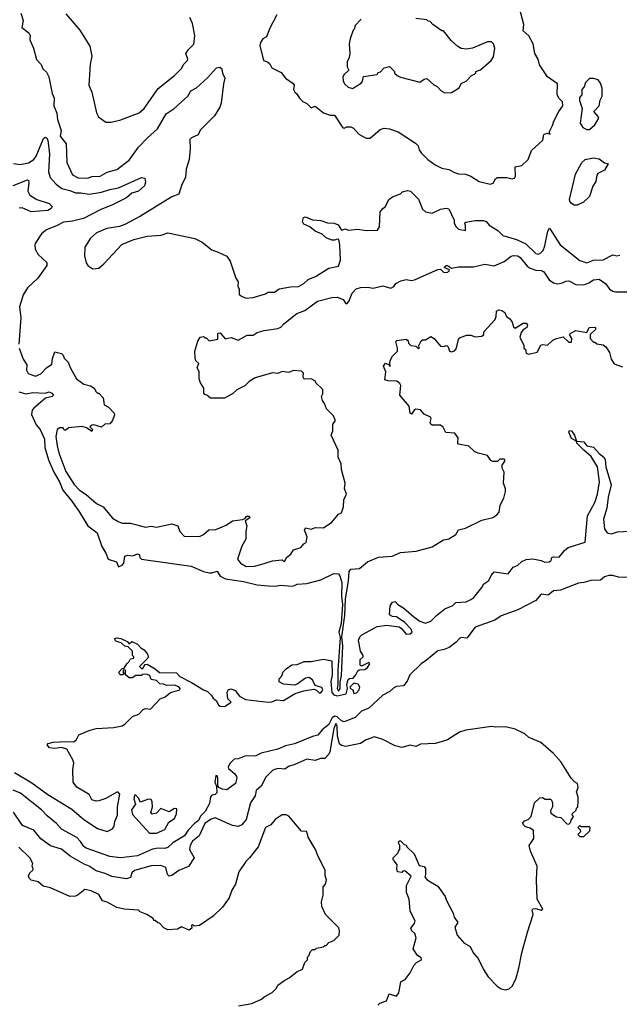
# Model space of a CAD drawing. Extents: x 2210602 to 2357277, y 510288 to 673808.
# Tile 349 of 464: x 2282131 to 2286482, y 616272 to 623421. Entities that reach past the tile are written whole.
import ezdxf

# ---------------------------------------------------------------- set-up
doc = ezdxf.new("R2010")
doc.units = 0

msp = doc.modelspace()

# ---------------------------------------------------------------- linework, layer by layer
at = {"layer": '0CON05XD'}
for points in [[(2283997.5, 623455), (2283945, 623360), (2283922.5, 623295), (2283895, 623282.5), (2283878, 623255), (2283872.7, 623232.7), (2283900, 623125), (2283930, 623115), (2283945, 623100), (2283960, 623070), (2284028.3, 623038.3), (2284060, 622995), (2284115, 622957.5), (2284122.5, 622945), (2284116.7, 622915), (2284127.5, 622895), (2284143, 622883), (2284161.7, 622851.7), (2284185, 622827.5), (2284215, 622812.5), (2284245, 622780), (2284275, 622792.5), (2284335, 622743.3), (2284385, 622726.7), (2284415, 622726.7), (2284475, 622636.7), (2284485, 622633.3), (2284505, 622643.3), (2284535, 622642.5), (2284553, 622633), (2284590.7, 622590.7), (2284645, 622560), (2284675, 622560), (2284747, 622623), (2284775, 622633.8), (2284815, 622627.5), (2284876.8, 622606.8), (2285003.3, 622525), (2285023.3, 622505), (2285030, 622475), (2285045, 622453.3), (2285093.3, 622405), (2285145, 622366.2), (2285195, 622342.5), (2285245, 622332), (2285285, 622310), (2285315, 622302), (2285365, 622300), (2285405, 622284), (2285465, 622246), (2285545, 622226.7), (2285565.9, 622234.1), (2285583.9, 622266.1), (2285596, 622274), (2285665, 622274.4), (2285705, 622264.6), (2285720.5, 622269.5), (2285729.6, 622285), (2285726.7, 622353.3), (2285775, 622362), (2285820, 622405), (2285845, 622470), (2285927.5, 622545), (2285935, 622587.5), (2285955, 622596.7), (2285980, 622590), (2285972.5, 622605), (2285997.3, 622652.7), (2286006.2, 622685), (2286043.3, 622755), (2286072.5, 622795), (2286070, 622825), (2286045, 622847.5), (2286030, 622875), (2286032.5, 622955), (2285961.2, 623005), (2285903.9, 623093.9), (2285893.9, 623133.9), (2285868.8, 623175), (2285855.6, 623245.6), (2285825, 623302.5), (2285785, 623340), (2285788.8, 623385), (2285756.7, 623505)], [(2282139.2, 623469.2), (2282156.5, 623415), (2282147.5, 623365), (2282197.5, 623325), (2282206.7, 623305), (2282203.6, 623273.6), (2282231.2, 623215), (2282252.3, 623132.3), (2282287.5, 623095), (2282300, 623065), (2282325, 623040), (2282342.5, 623005), (2282367.5, 622885), (2282381.7, 622851.7), (2282378.8, 622795), (2282401.2, 622741.2), (2282404.4, 622695), (2282432, 622615), (2282423.9, 622576.1), (2282468.3, 622518.3), (2282474.1, 622384.1), (2282514.5, 622294.5), (2282555, 622272.5), (2282625, 622270.8), (2282655, 622282), (2282715, 622284.3), (2282765, 622314.2), (2282835, 622332), (2282925, 622401.2), (2282992.5, 622495), (2283058, 622562), (2283132.2, 622627.8), (2283195, 622736), (2283253, 622777), (2283330, 622845), (2283350, 622865), (2283373.3, 622905), (2283415, 622926.7), (2283492.7, 622997.3), (2283559.3, 623070.7), (2283583, 623077), (2283596.7, 623065), (2283603, 623033), (2283620, 622995), (2283608.8, 622955), (2283594.2, 622815), (2283584.3, 622785.7), (2283545, 622722), (2283441.2, 622618.8), (2283426, 622585), (2283377.6, 622562.4), (2283365, 622550), (2283368, 622485), (2283360, 622405), (2283340, 622335), (2283333.3, 622275), (2283306.9, 622225), (2283286.7, 622155), (2283235, 622133.8), (2283007, 621993), (2282895, 621933.8), (2282855, 621920), (2282762.5, 621905), (2282687.7, 621872.3), (2282645.9, 621834.1), (2282605, 621770), (2282601.2, 621705), (2282613.8, 621655), (2282626.7, 621635), (2282660.7, 621610.7), (2282705, 621617.5), (2282741.7, 621648.3), (2282872.7, 621787.3), (2282960, 621825), (2283055, 621848.8), (2283157, 621857), (2283205, 621873.3), (2283401.7, 621831.7), (2283455.8, 621805.8), (2283525, 621749.2), (2283571.9, 621731.9), (2283633.6, 621703.6), (2283658.3, 621668.3), (2283700, 621545), (2283717, 621517), (2283713.3, 621485), (2283722.5, 621465), (2283722.5, 621425), (2283745, 621410), (2283775, 621400), (2283826.4, 621403.6), (2283915, 621430), (2283935, 621442.5), (2283978.8, 621441.2), (2284013.6, 621466.4), (2284095, 621481.2), (2284155, 621482.9), (2284193.8, 621505), (2284225.4, 621534.6), (2284276.7, 621555), (2284374.1, 621615.9), (2284445, 621631.4), (2284458.8, 621675), (2284453.8, 621785), (2284446, 621825), (2284435, 621828), (2284415, 621818.8), (2284395, 621818.8), (2284355, 621838), (2284325, 621862.5), (2284274.5, 621884.5), (2284237.1, 621917.1), (2284192.5, 621935), (2284183.3, 621955), (2284190, 621985), (2284205, 621990), (2284255, 621966.7), (2284315, 621962.9), (2284365, 621945.8), (2284412.9, 621942.9)], [(2282465, 623463.3), (2282566.7, 623345), (2282639.5, 623229.5), (2282654.3, 623155), (2282643.4, 623096.6), (2282632.9, 622945), (2282653.8, 622895), (2282687.5, 622745), (2282702.5, 622715), (2282755, 622677.5), (2282795, 622677.5), (2282865, 622693.8), (2282997.5, 622745), (2283034.1, 622775.9), (2283135, 622920), (2283253.3, 623015), (2283305, 623066.7), (2283322.7, 623097.3), (2283349.2, 623125), (2283350.8, 623135), (2283336.7, 623175), (2283355, 623203.3), (2283395, 623242.5), (2283400.8, 623305), (2283384.1, 623394.1), (2283366.1, 623436.1)], [(2284610, 623425), (2284563, 623377), (2284560, 623355), (2284550, 623345), (2284528.3, 623281.7), (2284522.5, 623245), (2284527.5, 623175), (2284522.5, 623145), (2284507.5, 623115), (2284508.3, 623078.3), (2284520, 623055), (2284485, 623022.5), (2284476.7, 623005), (2284477, 622977), (2284487.5, 622955), (2284515, 622930), (2284545, 622920), (2284609.5, 622960.5), (2284618.8, 622975), (2284625, 623007.5), (2284725, 623022.5), (2284731.7, 623038.3), (2284748.3, 623041.7), (2284775, 623070), (2284815, 623080), (2284850, 623045), (2284851.7, 623031.7), (2284870, 623015), (2284895, 623003.8), (2285035, 622966.2), (2285065, 622990), (2285085, 622992.5), (2285135, 622947.5), (2285160, 622935), (2285190, 622905), (2285215, 622890)], [(2285215, 622890), (2285265, 622892.5), (2285320, 622925), (2285333.6, 622956.4), (2285370, 622975), (2285410, 623015), (2285430, 623025), (2285440, 623035), (2285440, 623045), (2285475, 623057.5), (2285552.5, 623125), (2285569.3, 623150.7), (2285577.5, 623215), (2285570, 623245), (2285555, 623260), (2285525, 623260), (2285417, 623213), (2285375, 623207.5), (2285335, 623212.5), (2285310, 623225), (2285260.7, 623270.7), (2285205, 623340), (2285195, 623340), (2285130, 623385), (2285108.3, 623408.3), (2285095, 623410), (2285085, 623420), (2285005, 623430)], [(2286265, 622622.5), (2286305, 622657.5), (2286332.5, 622705), (2286328.3, 622718.3), (2286297.5, 622755), (2286336.7, 622795), (2286343, 622837), (2286357.5, 622865), (2286357, 622923), (2286345, 622960), (2286327.5, 622985), (2286295, 622993.8), (2286266.7, 622993.3), (2286237.5, 622965), (2286227, 622933), (2286210, 622915), (2286210, 622875), (2286192.5, 622855), (2286192.5, 622835), (2286212.5, 622775), (2286198.3, 622668.3), (2286217, 622637), (2286245, 622622.5), (2286265, 622622.5)], [(2282087.3, 622377.3), (2282135, 622370), (2282195, 622380.9), (2282233.5, 622406.5), (2282250, 622430), (2282305, 622557.5), (2282315, 622566.7), (2282325, 622563.3), (2282336, 622545), (2282348.5, 622445), (2282340, 622315), (2282351.5, 622275), (2282396.1, 622226.1), (2282438, 622195), (2282495, 622181.5), (2282535, 622164.3), (2282575, 622164.5), (2282635, 622152.9), (2282725, 622169.1), (2282785, 622188.9), (2282849.3, 622200.7), (2283015, 622275.8), (2283039.3, 622269.3), (2283045, 622240), (2283036.2, 622215), (2282994.4, 622175.6), (2282945, 622161.4), (2282905, 622127.8), (2282805, 622075.7), (2282715, 622040.6), (2282595, 621977.1), (2282515, 621958.5), (2282448.3, 621951.7), (2282404.3, 621925.7), (2282325, 621896), (2282288.8, 621865), (2282244, 621795), (2282240, 621785), (2282244.2, 621755), (2282265, 621716.7), (2282328.3, 621658.3), (2282328.8, 621635), (2282263.3, 621545), (2282188.8, 621475), (2282156.8, 621423.2), (2282130.9, 621335), (2282138.6, 621255), (2282124.8, 621065)], [(2286175, 622073.8), (2286155, 622074.6), (2286135, 622087.3), (2286122.1, 622102.1), (2286119.6, 622115), (2286165, 622299.2), (2286208.8, 622385), (2286235, 622405.3), (2286295, 622416.5), (2286335, 622411.3), (2286375, 622382), (2286400, 622375), (2286375, 622328.6), (2286327, 622303), (2286319.3, 622290.7), (2286311.1, 622245), (2286289.2, 622210.8), (2286265, 622137.8), (2286221.4, 622095), (2286175, 622073.8)], [(2282085, 622215.7), (2282187.3, 622257.3), (2282195, 622252.5), (2282198.1, 622235), (2282190.8, 622175), (2282205.8, 622145.8), (2282255, 622114.4), (2282345, 622086.9), (2282366, 622065), (2282359.7, 622050.3), (2282334.5, 622035.5), (2282215, 622025.6), (2282150, 622055), (2282126.8, 622053.2)], [(2284412.9, 621942.9), (2284441.2, 621931.2), (2284465, 621892.5), (2284495, 621902.5), (2284515, 621893.3), (2284585, 621900), (2284645, 621891.2), (2284727, 621893), (2284743, 621917), (2284746.7, 622025), (2284765, 622050), (2284786.1, 622063.9), (2284810, 622115), (2284836.4, 622133.6), (2284895, 622157.5), (2284909.3, 622170.7), (2284945, 622180), (2284966.1, 622176.1), (2285025, 622117.5), (2285054, 622045), (2285075, 622026), (2285125, 622016.2), (2285185, 622046), (2285225, 622053.3), (2285245, 622046.7), (2285282.5, 621965), (2285282.5, 621945), (2285295, 621920), (2285315, 621900), (2285365, 621890), (2285367, 621923), (2285360, 621945), (2285368.3, 621951.7), (2285435, 621962.5), (2285495, 621962.5), (2285516.1, 621956.1), (2285538.3, 621928.3), (2285600.3, 621890.3), (2285636.7, 621855), (2285735, 621825.6), (2285803.1, 621793.1), (2285875, 621722.5), (2285895, 621719.2), (2285912.4, 621727.6), (2285928.6, 621745), (2285940.7, 621779.3), (2285962, 621885), (2285975, 621907.5), (2286053.3, 621785), (2286195, 621671.2), (2286245, 621656.2), (2286295.7, 621674.3), (2286365, 621678), (2286435, 621712.5), (2286465, 621706.7), (2286485, 621710)], [(2283880, 619465), (2283965, 619492.5), (2284035, 619500), (2284045, 619490), (2284055, 619490), (2284067.5, 619515), (2284099.3, 619540.7), (2284118.3, 619571.7), (2284170.7, 619589.3), (2284193.6, 619616.4), (2284210, 619625), (2284217.5, 619665), (2284197.5, 619715), (2284205, 619732.5), (2284245, 619722.5), (2284277, 619733), (2284335, 619732.5), (2284396.4, 619773.6), (2284445, 619830), (2284465, 619840), (2284481.2, 619885), (2284483.3, 619935), (2284503.3, 619975), (2284487, 620017), (2284493.3, 620055), (2284466.7, 620155), (2284462.5, 620195), (2284442.5, 620245), (2284442.5, 620295), (2284390, 620405), (2284402.5, 620435), (2284402.5, 620485), (2284420, 620505), (2284420, 620515), (2284407.5, 620545), (2284357.5, 620595), (2284343.3, 620633.3), (2284327.5, 620655), (2284320, 620685), (2284330, 620705), (2284330, 620735), (2284280, 620785), (2284276.7, 620796.7), (2284245, 620812.5), (2284195, 620810), (2284187.5, 620825), (2284190, 620855), (2284175, 620870), (2284115, 620872.5), (2284085, 620858), (2284035, 620866.2), (2284005, 620851.2), (2283965, 620856.2), (2283840.5, 620819.5), (2283796.4, 620793.6), (2283765, 620763.3), (2283707.7, 620732.3), (2283675, 620703.3), (2283617.3, 620672.7), (2283515, 620672.5), (2283490, 620695), (2283475, 620700), (2283468.3, 620708.3), (2283467.5, 620745), (2283443.3, 620785), (2283434.1, 620814.1), (2283433.3, 620863.3), (2283420, 620895), (2283430, 620925), (2283410, 620945), (2283403.3, 620965), (2283402.5, 621015), (2283423.6, 621086.4), (2283440, 621115), (2283465, 621120), (2283475, 621110), (2283485, 621110), (2283505, 621090), (2283570, 621100), (2283570, 621145), (2283585, 621147.5), (2283623, 621103), (2283665, 621112.5), (2283716.4, 621093.6), (2283780.7, 621129.3), (2283825, 621131.2), (2283855, 621148.8), (2283905, 621163.3), (2284005, 621177.5), (2284025, 621187.5), (2284047, 621213), (2284142.7, 621287.3), (2284201.2, 621308.8), (2284293.1, 621376.9), (2284395, 621402.5), (2284435, 621406.7), (2284478.3, 621388.3), (2284495, 621362.5), (2284505, 621357.5), (2284518.8, 621375), (2284544, 621436), (2284572.2, 621467.8), (2284605, 621477.1), (2284655, 621479.2), (2284695, 621472), (2284765, 621488), (2284825, 621472), (2284845, 621483.3), (2284860, 621505), (2284896.7, 621525), (2284935, 621534), (2284975, 621526), (2284995, 621530.8), (2285165, 621606.7), (2285185, 621610), (2285205, 621587.5), (2285230, 621585), (2285247.5, 621595), (2285250, 621605), (2285211.7, 621621.7), (2285225, 621636.7), (2285235.8, 621635.8), (2285265, 621616.7), (2285315, 621625.6), (2285423.7, 621626.3), (2285505, 621644.5), (2285575, 621634.4), (2285645.5, 621664.5), (2285696.4, 621703.6), (2285715, 621708), (2285745, 621706), (2285763.3, 621695), (2285812.3, 621632.3), (2285835, 621615.6), (2285875, 621601.1), (2285915, 621598.9), (2285935, 621589.2), (2285973, 621533), (2286005, 621511.2), (2286035, 621502), (2286070.8, 621509.2), (2286095, 621522), (2286115, 621524), (2286167.4, 621497.4), (2286224.6, 621495.4), (2286260.5, 621509.5), (2286295, 621532.9), (2286335.6, 621535.6), (2286385, 621503.8), (2286410, 621465), (2286435, 621450.8), (2286455, 621444.2), (2286565, 621445.8)], [(2282125, 620720), (2282175, 620703.5), (2282225.6, 620714.4), (2282315, 620708.6), (2282345, 620717.8), (2282365, 620708.6), (2282376, 620695), (2282367.5, 620685), (2282317.9, 620672.1), (2282235, 620600.6), (2282220.6, 620585), (2282216.9, 620555), (2282250.1, 620480.1), (2282279.5, 620445), (2282310, 620375), (2282314.4, 620315), (2282340.6, 620225), (2282378.6, 620135), (2282421.2, 620065), (2282445, 620005.7), (2282510, 619925), (2282564.5, 619844.5), (2282626.2, 619745), (2282692.5, 619695), (2282728, 619595), (2282757, 619547), (2282773.9, 619503.9), (2282832.5, 619485), (2282848.3, 619448.3), (2282875, 619460), (2282886.7, 619475), (2282893.9, 619526.1), (2282915, 619533.3), (2282953, 619527), (2282985, 619543.3), (2283000, 619535), (2283003.3, 619515), (2283015, 619503.8), (2283375, 619452), (2283465, 619414), (2283505, 619403.8), (2283525.9, 619404.1), (2283565, 619416.7), (2283585, 619381.2), (2283625, 619360.8), (2283755, 619341.9), (2283855, 619318.6), (2283935, 619310), (2283985, 619308.8), (2284025, 619316), (2284105, 619308.8), (2284126.1, 619313.9), (2284145, 619323.3), (2284215, 619328), (2284315, 619353.8), (2284410.7, 619399.3), (2284445, 619396.7), (2284455, 619382.5), (2284468.9, 619335), (2284466.7, 619235), (2284472.9, 619175), (2284463, 619037), (2284447.8, 618975), (2284456.7, 618935), (2284438.5, 618695), (2284440.6, 618595), (2284434.8, 618565), (2284444.7, 618544.7), (2284455.3, 618565), (2284457, 618613), (2284466.7, 618656.7), (2284476.2, 618875), (2284468.8, 618941.2), (2284489.5, 619095), (2284495.5, 619215.5), (2284516.7, 619345), (2284521.9, 619415), (2284535, 619432), (2284597.5, 619435), (2284655, 619483.8), (2284735, 619518.8), (2284834, 619526), (2284895, 619551.2), (2285008.3, 619561.7), (2285125, 619593.8), (2285205, 619643.3), (2285245, 619652.5), (2285295, 619682.5), (2285315, 619716.7), (2285365, 619730), (2285485, 619786.2), (2285563.9, 619806.1), (2285592.5, 619825), (2285610, 619845), (2285616.7, 619895), (2285643.9, 619946.1), (2285656.7, 619995), (2285656.7, 620015), (2285641.2, 620055), (2285647.5, 620135), (2285632.5, 620165), (2285633, 620187), (2285650, 620215), (2285650, 620225), (2285645, 620230), (2285615, 620230), (2285597, 620213), (2285565, 620212.5), (2285550.7, 620220.7), (2285526.1, 620256.1), (2285457.5, 620272.5), (2285430, 620285), (2285390, 620325), (2285315, 620340), (2285310, 620345), (2285312.5, 620385), (2285288.3, 620418.3), (2285223, 620423), (2285203, 620463), (2285185, 620476.7), (2285125, 620477.5), (2285113.3, 620483.3), (2285110, 620495), (2285116.7, 620525), (2285112.5, 620535), (2285067, 620557), (2285038.3, 620588.3), (2285005, 620593.3), (2284993.3, 620586.7), (2284975, 620557.5), (2284965, 620563.3), (2284957.5, 620615), (2284890, 620695), (2284896.7, 620765), (2284889.3, 620779.3), (2284866.4, 620796.4), (2284805, 620797.5), (2284780, 620805), (2284787, 620863), (2284771.2, 620905), (2284785, 620926.7), (2284807.5, 620917.5), (2284818.3, 620901.7), (2284816.7, 620935), (2284823.3, 620955), (2284835, 620977.5), (2284872.5, 621015), (2284873.3, 621035), (2284860, 621085), (2284868.3, 621091.7), (2284935, 621100), (2284949.3, 621089.3), (2284953, 621073), (2284970, 621055), (2285005, 621050), (2285025, 621030), (2285030, 621035), (2285027.5, 621055), (2285045, 621090), (2285055, 621097.5), (2285075, 621097.5), (2285115, 621120), (2285138.8, 621105), (2285185, 621050), (2285203, 621047), (2285230, 621055), (2285240, 621045), (2285250, 621015), (2285265, 621010), (2285285, 621017.5), (2285298.3, 621031.7), (2285317.5, 621105), (2285326.4, 621113.6), (2285375, 621130), (2285405, 621130), (2285435, 621117.5), (2285485, 621122.5), (2285500, 621135), (2285500, 621155), (2285580, 621245), (2285587.5, 621265), (2285590, 621305), (2285607, 621313), (2285629.5, 621309.5), (2285650, 621295), (2285662.5, 621265), (2285688, 621248), (2285703.9, 621223.9), (2285715, 621190), (2285725, 621180), (2285785, 621216.2), (2285805, 621216.7), (2285816.1, 621206.1), (2285810, 621185), (2285782.5, 621167.5), (2285769.3, 621150.7), (2285760, 621115), (2285790, 621055), (2285790, 621035), (2285800, 621025), (2285805, 621000), (2285825, 620992.5), (2285885, 621007.5), (2285911.7, 621058.3), (2285925, 621062.5), (2285961.7, 621058.3), (2286000, 621095), (2286025, 621106.7), (2286075, 621117.5), (2286115, 621080), (2286135, 621080), (2286137, 621107), (2286120, 621135), (2286130, 621145), (2286167, 621163), (2286245, 621150), (2286263, 621187), (2286305, 621187.5), (2286310, 621185), (2286308.3, 621171.7), (2286270, 621135), (2286270, 621105), (2286295, 621080), (2286305, 621080), (2286318.3, 621068.3), (2286365, 621060), (2286385, 621046.7), (2286410, 621005), (2286422.5, 620955), (2286445, 620922.5), (2286505, 620900)], [(2282127.8, 621035), (2282157.5, 620955), (2282183.3, 620915), (2282181.2, 620875), (2282192.7, 620852.7), (2282245, 620832), (2282285, 620848.8), (2282325, 620893.3), (2282365, 620920), (2282368.3, 620961.7), (2282385, 621010), (2282435, 620996.7), (2282446.1, 620986.1), (2282454, 620964), (2282483.3, 620935), (2282496.7, 620895), (2282544.1, 620814.1), (2282597.5, 620775), (2282645, 620763.3), (2282672.5, 620745), (2282685, 620720), (2282695, 620710), (2282705, 620710), (2282737.5, 620675), (2282743.9, 620623.9), (2282776.4, 620606.4), (2282816.7, 620565), (2282818.3, 620551.7), (2282805, 620510), (2282785, 620487.5), (2282750, 620485), (2282725, 620462.5), (2282669.3, 620479.3), (2282655, 620477.5), (2282640, 620465), (2282660, 620445), (2282655, 620430), (2282617, 620457), (2282585, 620467.5), (2282485, 620457.5), (2282465, 620440), (2282455, 620440), (2282447.5, 620457.5), (2282423.6, 620456.4), (2282403.6, 620446.4), (2282394.4, 620395), (2282403.4, 620326.6), (2282415.4, 620275.4), (2282465, 620141.2), (2282527.5, 620045), (2282564.2, 620005), (2282613.7, 619973.7), (2282688.3, 619908.3), (2282736.7, 619885), (2282805, 619801.2), (2282845, 619776.2), (2282875, 619766.2), (2282935.9, 619765.9), (2283045, 619736.2), (2283085, 619744), (2283125, 619736), (2283235, 619760), (2283277.5, 619745), (2283293.3, 619705), (2283325, 619670), (2283435, 619667.5), (2283465, 619682.5), (2283503, 619717), (2283555, 619720), (2283628.3, 619751.7), (2283675, 619783.3), (2283747, 619793), (2283765, 619800), (2283780, 619815), (2283797, 619817), (2283800, 619805), (2283768.3, 619781.7), (2283780, 619745), (2283772.5, 619705), (2283771.7, 619648.3), (2283742.3, 619597.7), (2283711.2, 619505), (2283732.5, 619475), (2283775, 619450), (2283835, 619452.5), (2283880, 619465)], [(2282524, 618025), (2282517.9, 618047.9), (2282472.5, 618125), (2282435, 618136.2), (2282385, 618130), (2282346.4, 618133.6), (2282330, 618155), (2282337.5, 618165), (2282375, 618176), (2282465, 618181.2), (2282525, 618178), (2282544, 618195), (2282560.9, 618229.1), (2282635, 618260.8), (2282685.7, 618274.3), (2282815, 618282.5), (2282875.4, 618294.6), (2282895, 618306), (2282948.9, 618361.1), (2282995, 618377.5), (2283026.6, 618413.4), (2283045, 618420), (2283080, 618415), (2283150.8, 618489.2), (2283187.5, 618505), (2283225, 618536.7), (2283292.5, 618555), (2283296.7, 618565), (2283285, 618577.5), (2283255, 618590), (2283197, 618587), (2283175, 618596.7), (2283148.3, 618598.3), (2283123.3, 618623.3), (2283085, 618630), (2283075, 618660), (2283057, 618667), (2283025, 618670), (2283015, 618660), (2282975, 618660), (2282947, 618643), (2282925, 618642.5), (2282900, 618665), (2282898.3, 618698.3), (2282885, 618700), (2282880, 618685), (2282888.3, 618671.7), (2282877, 618663), (2282863.8, 618663.8), (2282852.5, 618675), (2282853, 618687), (2282875, 618710), (2282888.3, 618711.7), (2282907.5, 618745), (2282925, 618760), (2282935, 618780), (2282960, 618785), (2282960, 618795), (2282950, 618805), (2282950, 618835), (2282918.3, 618868.3), (2282895, 618872.5), (2282867, 618897), (2282832.5, 618905), (2282823.3, 618915), (2282822.5, 618927.5), (2282835, 618932.5), (2282865, 618927.5), (2282910, 618905), (2282925, 618890), (2282945, 618906.7), (2282985, 618885.7), (2283010, 618860), (2283035, 618845.8), (2283058.8, 618815), (2283063.8, 618795), (2283058.3, 618781.7), (2283000, 618725), (2283015, 618710), (2283025, 618710), (2283041.7, 618738.3), (2283055, 618742.5), (2283115, 618708.8), (2283145, 618680), (2283268.8, 618678.8), (2283292.5, 618652.5), (2283378.5, 618608.5), (2283465, 618554.2), (2283495, 618543.8), (2283523.3, 618515), (2283533.8, 618495), (2283560, 618475), (2283574, 618445), (2283585, 618437.5), (2283616.2, 618435), (2283665.8, 618465), (2283640.5, 618490.5), (2283636.7, 618535), (2283644.2, 618555.8), (2283665, 618562), (2283695, 618550), (2283725, 618510), (2283770, 618485), (2283935, 618465.5), (2283960.8, 618469.2), (2283995, 618481.5), (2284045, 618478.5), (2284130.5, 618529.5), (2284191.7, 618548.3), (2284265, 618560), (2284283.6, 618553.6), (2284305, 618533.3), (2284315, 618533.3), (2284326.7, 618545), (2284330, 618555), (2284323, 618573), (2284275, 618587.5), (2284255, 618627.5), (2284230, 618645), (2284205, 618640), (2284145, 618596), (2284125, 618588), (2284045.9, 618595.9), (2284014.2, 618614.2), (2284013.3, 618635), (2284034.1, 618655.9), (2284043.8, 618685), (2284065, 618708.8), (2284105, 618736), (2284145, 618740), (2284195, 618760), (2284245, 618761.4), (2284335, 618777.1), (2284395, 618766.7), (2284398.2, 618661.8), (2284389.1, 618615), (2284397, 618537), (2284409.8, 618519.8), (2284435, 618511.1), (2284500, 618525), (2284509.2, 618565), (2284503.9, 618595), (2284515, 618631.2), (2284525, 618637.5), (2284551.2, 618638.8), (2284569.2, 618665), (2284585, 618692.5), (2284595, 618700), (2284635, 618703.3), (2284655, 618717.5), (2284672.5, 618745), (2284665, 618752.5), (2284655, 618750), (2284615, 618730), (2284605, 618730), (2284600.7, 618740.7), (2284602, 618775), (2284622.5, 618795), (2284622.5, 618805), (2284604.2, 618835), (2284590, 618915), (2284598.8, 618941.2), (2284613.8, 618955), (2284724.2, 619015.8), (2284795, 619024.2), (2284885, 619012.9), (2284901.7, 619001.7), (2284935, 618960), (2284965, 618962.5), (2284978.5, 618975), (2284972.2, 618995), (2284925.3, 619045.3), (2284865, 619086.2), (2284835, 619087.5), (2284815, 619100), (2284818.8, 619165), (2284835, 619192.5), (2284855, 619197.5), (2284874.2, 619174.2), (2284917.3, 619147.3), (2284992, 619085), (2285035, 619054.3), (2285075, 619040), (2285115, 619053.3), (2285155, 619095.8), (2285215, 619144), (2285275, 619166.7), (2285295, 619190), (2285370, 619195), (2285405, 619210.8), (2285426.2, 619225), (2285485, 619297.5), (2285500, 619325), (2285535, 619348.8), (2285552.5, 619385), (2285575, 619411.2), (2285675, 619397.5), (2285712, 619445), (2285742.7, 619457.3), (2285775, 619487.1), (2285805, 619500.6), (2285855, 619505.4), (2285914.1, 619494.1), (2285942.3, 619482.3), (2285972.5, 619485), (2285986.7, 619495), (2285993.3, 619515), (2286005, 619521.2), (2286045, 619517.5), (2286083.2, 619566.8), (2286111.5, 619588.5), (2286235, 619627.5), (2286250.9, 619819.1), (2286304.5, 619915), (2286323.3, 619975), (2286339.1, 620065), (2286323.3, 620175), (2286278.6, 620248.6), (2286224.2, 620294.2), (2286172.5, 620345), (2286170, 620360), (2286135, 620380), (2286116.7, 620425), (2286121.2, 620438.8), (2286135, 620436.2), (2286156.2, 620405), (2286170, 620360), (2286225, 620356.2), (2286245, 620326.7), (2286295, 620317.5), (2286335, 620270), (2286370, 620245), (2286378.5, 620228.5), (2286384.5, 620174.5), (2286422.7, 620042.7), (2286400, 619955), (2286390.4, 619875), (2286367.1, 619795), (2286374.5, 619725), (2286394.2, 619695), (2286425, 619688.9), (2286468.1, 619701.9), (2286555, 619707.5)], [(2286538.5, 619371.5), (2286475, 619372.7), (2286435, 619385.3), (2286405, 619385.9), (2286375, 619375.4), (2286345, 619351.1), (2286275, 619348.8), (2286225, 619334.4), (2286185, 619330.8), (2286055, 619279.5), (2286005, 619273.9), (2285965, 619241.4), (2285915, 619250.8), (2285875.9, 619204.1), (2285745, 619135.5), (2285625, 619091.5), (2285578.9, 619061.1), (2285435, 619010.8), (2285375, 618931.1), (2285335.3, 618935.3), (2285325, 618931.2), (2285298.3, 618901.7), (2285246.5, 618863.5), (2285211.9, 618848.1), (2285165, 618838.9), (2285081.7, 618771.7), (2285043.8, 618745), (2284963.1, 618665), (2284941.9, 618618.1), (2284916.7, 618585), (2284865, 618579.1), (2284845, 618570.7), (2284817.2, 618542.8), (2284765, 618515.9), (2284665, 618422.7), (2284610.7, 618399.3), (2284565, 618353.5), (2284485, 618323.6), (2284465, 618330.3), (2284435, 618359.1), (2284415, 618362.9), (2284398.8, 618351.2), (2284375, 618302.7), (2284326.9, 618265), (2284293.8, 618225), (2284255, 618215.6), (2284125, 618164.1), (2284060.7, 618149.3), (2284005, 618124.6), (2283882.5, 618095), (2283845, 618076), (2283765, 618073.3), (2283715.8, 618054.2), (2283687, 618053), (2283655, 618021.2), (2283644.2, 617995), (2283646.7, 617985), (2283692.5, 617945), (2283703.3, 617925), (2283707.5, 617915), (2283696.2, 617875), (2283635, 617830), (2283603, 617833), (2283577, 617847), (2283568.3, 617858.3), (2283568.8, 617915), (2283565, 617930), (2283555, 617932.5), (2283547.5, 617885), (2283560, 617855), (2283561.7, 617808.3), (2283550, 617795), (2283525, 617790), (2283515, 617778.8), (2283508.8, 617731.2), (2283477, 617673), (2283445, 617639.6), (2283425, 617605.3), (2283398.6, 617585), (2283354.4, 617535.6), (2283325.9, 617494.1), (2283241.6, 617445), (2283205, 617410), (2283185, 617403.8), (2283136.1, 617406.1), (2283095, 617397.9), (2282985, 617349.6), (2282863.6, 617336.4), (2282785, 617345.5), (2282614.6, 617404.6), (2282596.9, 617416.9), (2282572.7, 617455), (2282545, 617483.6), (2282435, 617544.5), (2282397.3, 617585), (2282329.5, 617639.5), (2282288.5, 617685), (2282136, 617806), (2282085, 617825.7)], [(2284555, 618527.5), (2284575, 618534.3), (2284594, 618555), (2284600, 618575), (2284586.9, 618596.9), (2284555, 618602.5), (2284526.2, 618575), (2284531.2, 618565), (2284548.8, 618555), (2284555, 618527.5)], [(2284730, 616265), (2284745, 616280), (2284793, 616297), (2284812.5, 616347.5), (2284865, 616330), (2284881.2, 616355), (2284897.5, 616435), (2284927.7, 616452.3), (2284965, 616500), (2284990, 616555), (2285010, 616575), (2285047.5, 616595), (2285045, 616610), (2285017, 616627), (2284986.7, 616675), (2285006.7, 616755), (2284997.5, 616785), (2284977.5, 616805), (2284970, 616825), (2284993.6, 616856.4), (2285000, 616875), (2284965, 616950), (2284956.4, 617036.4), (2284937.5, 617085), (2284937.5, 617135), (2284971.7, 617201.7), (2284925, 617240), (2284911.7, 617238.3), (2284905, 617230), (2284873.6, 617233.6), (2284867.5, 617255), (2284870, 617285), (2284851.7, 617311.7), (2284841.7, 617321.7), (2284840, 617335), (2284878.3, 617371.7), (2284880, 617385), (2284890, 617395), (2284890, 617425), (2284880, 617445), (2284885, 617460), (2284895, 617460), (2284921.7, 617431.7), (2284935, 617430), (2284940, 617415), (2284992.5, 617365), (2285030.7, 617280.7), (2285065, 617272.5), (2285075, 617257.5), (2285076.7, 617215), (2285070, 617195), (2285087, 617177), (2285165, 617130), (2285218, 617055), (2285228, 617025), (2285276.7, 616935), (2285284.1, 616904.1), (2285310, 616865), (2285288.8, 616831.2), (2285305.8, 616775), (2285356, 616716), (2285396.7, 616695), (2285425, 616642.5), (2285457.5, 616605), (2285496.7, 616525), (2285531.2, 616471.2), (2285595, 616403.3), (2285623.9, 616383.9), (2285655, 616376.7), (2285682.5, 616385), (2285703.3, 616405), (2285731.2, 616455), (2285753.8, 616535), (2285773.8, 616645), (2285816.7, 616795), (2285856.7, 616925), (2285850, 616955), (2285853.3, 616965), (2285875, 616968.8), (2285915, 616956.7), (2285926.4, 616963.6), (2285886.4, 617036.4), (2285881.2, 617175), (2285886.7, 617275), (2285836.7, 617385), (2285826.7, 617425), (2285861.4, 617475), (2285860, 617535), (2285835, 617552), (2285800.4, 617560.4), (2285785.6, 617575), (2285782.2, 617587.8), (2285795, 617604.3), (2285820, 617615), (2285842.5, 617635), (2285867.5, 617735), (2285905, 617770), (2285925, 617772.5), (2285945, 617762.5), (2285981.7, 617761.7), (2285990, 617755), (2285997.5, 617735), (2285997.5, 617705), (2285983, 617677), (2285985, 617660), (2286025, 617632.5), (2286058.3, 617628.3), (2286101.7, 617581.7), (2286115, 617580), (2286128.3, 617591.7), (2286131.7, 617608.3), (2286150, 617635), (2286140, 617645), (2286141.7, 617658.3), (2286168.3, 617681.7), (2286170, 617695), (2286180, 617705), (2286182.5, 617745), (2286182.5, 617775), (2286170.8, 617815), (2286183.3, 617845), (2286177.5, 617875), (2286157, 617887), (2286132.5, 617915), (2286060.7, 618030.7), (2286005, 618092.5), (2285913.6, 618173.6), (2285850.7, 618200.7), (2285825, 618210), (2285797.5, 618235), (2285725, 618268.8), (2285655.9, 618285.9), (2285585, 618284), (2285555, 618290), (2285367.3, 618262.7), (2285323.2, 618246.8), (2285235, 618193.3), (2285206.4, 618183.6), (2285145, 618166.7), (2285038.3, 618161.7), (2285005, 618143.3), (2284965, 618153.3), (2284905, 618136.7), (2284855, 618147.5), (2284765, 618193.8), (2284705, 618213.8), (2284645, 618191.4), (2284605, 618166), (2284495, 618144.4), (2284465, 618151.4), (2284452.7, 618162.7), (2284438.2, 618218.2), (2284434.3, 618295), (2284425, 618310.8), (2284411.3, 618275), (2284381.2, 618105)], [(2284381.2, 618105), (2284375, 618087.5), (2284345, 618057.5), (2284313.6, 618056.4), (2284275, 618043.3), (2284215, 618052.5), (2284127.3, 618012.7), (2284080.5, 617999.5), (2284055, 617980), (2284004.4, 617984.4), (2283967.6, 617972.4), (2283918.2, 617921.8), (2283882.5, 617855), (2283847.5, 617825), (2283840, 617785), (2283806.5, 617735), (2283774.2, 617615), (2283743.3, 617575), (2283715.8, 617564.2), (2283675, 617569.2), (2283550, 617625), (2283515, 617613.1), (2283475, 617584.4), (2283434.5, 617495.5), (2283385, 617456.7), (2283368.8, 617425), (2283363.3, 617395), (2283396.7, 617335), (2283356.4, 617273.6), (2283286.4, 617243.6), (2283235, 617206.7), (2283215, 617203.3), (2283202.5, 617215), (2283192.5, 617265), (2283155, 617280), (2283085, 617278.6), (2282965, 617243.3), (2282943.9, 617226.1), (2282935, 617192.5), (2282905, 617182), (2282800.3, 617200.3), (2282752.3, 617222.3), (2282685, 617242), (2282635.5, 617275.5), (2282599.4, 617289.4), (2282497.9, 617347.9), (2282435, 617399.2), (2282355, 617422.5), (2282285, 617474), (2282235, 617535.8), (2282150.9, 617570.9), (2282087, 617667)], [(2282092.5, 617955), (2282219.6, 617879.6), (2282335.5, 617795), (2282509.8, 617689.8), (2282597.5, 617615), (2282695, 617548.1), (2282765, 617526), (2282804.6, 617545.4), (2282815.6, 617565), (2282821.5, 617598.5), (2282840, 617645), (2282840, 617705), (2282857, 617797), (2282845, 617812.5), (2282835, 617812.5), (2282755, 617767.5), (2282705, 617750), (2282685, 617746.7), (2282655, 617756.7), (2282635.9, 617795.9), (2282545, 617848.8), (2282520, 617885), (2282516.1, 617973.9), (2282524, 618025)], [(2283125, 617514.8), (2283185, 617542.2), (2283214.4, 617595.6), (2283255, 617620), (2283270, 617655), (2283271.7, 617691.7), (2283255, 617692.5), (2283215, 617670), (2283155, 617692.5), (2283125, 617660), (2283093, 617653), (2283082.5, 617665), (2283093.6, 617706.4), (2283092.5, 617742.5), (2283085, 617760), (2283065, 617762.5), (2283005, 617740), (2282996.1, 617766.1), (2282975, 617790), (2282965, 617790), (2282960, 617765), (2282972.5, 617725), (2282943.3, 617685), (2282949.3, 617649.3), (2283074, 617515), (2283125, 617514.8)], [(2283718.3, 616261.7), (2283815, 616277.5), (2283885, 616310), (2283905, 616327.5), (2283963, 616357), (2283995, 616390), (2284005, 616410), (2284047, 616443), (2284086.1, 616463.9), (2284141.7, 616508.3), (2284183, 616527), (2284200, 616575), (2284220, 616595), (2284220, 616615), (2284230, 616625), (2284240, 616655), (2284255, 616670), (2284275, 616670), (2284285, 616680), (2284335, 616690), (2284345, 616700), (2284355, 616700), (2284375, 616720), (2284410, 616735), (2284450, 616775), (2284452.5, 616805), (2284447, 616827), (2284350, 616925), (2284323, 616983), (2284320, 617015), (2284332.5, 617065), (2284332.5, 617125), (2284350, 617145), (2284357.5, 617175), (2284347.5, 617205), (2284347.5, 617245), (2284296.2, 617345), (2284277, 617397), (2284223.8, 617485), (2284215, 617527.5), (2284175, 617528.8), (2284085, 617637.5), (2284065, 617647.5), (2284035, 617647.5), (2283985, 617613.3), (2283953.3, 617575), (2283914, 617555), (2283861.2, 617415), (2283798.8, 617335), (2283770.9, 617309.1), (2283722, 617235), (2283696.7, 617145), (2283669.3, 617100.7), (2283650, 617045), (2283603.6, 616976.4), (2283535, 616912.5), (2283436.1, 616843.9), (2283398.3, 616838.3), (2283385, 616852.5), (2283377.5, 616845), (2283380, 616825), (2283360, 616810), (2283305, 616834.2), (2283275, 616817.5), (2283205, 616812.5), (2283177, 616827), (2283145, 616860), (2283133, 616863), (2283115, 616880), (2283105, 616880), (2283100, 616895), (2283053.3, 616923.3), (2283005, 616942.5), (2282992.5, 616955), (2282892.3, 616962.3), (2282835.6, 616975.6), (2282765, 617013.8), (2282732.5, 617022.5), (2282705, 617068.8), (2282650, 617095), (2282603.6, 617106.4), (2282555, 617066.7), (2282535, 617057.5), (2282495, 617053.8), (2282355, 617118.8), (2282300.9, 617130.9), (2282265, 617161.2), (2282214.3, 617174.3), (2282198.8, 617188.8), (2282196.2, 617205), (2282205, 617227.5), (2282227.5, 617245), (2282230, 617255), (2282222.5, 617275), (2282226.7, 617295), (2282203.8, 617335), (2282125, 617413.3)], [(2286225, 617490), (2286268.3, 617531.7), (2286270, 617555), (2286265, 617560), (2286205, 617560), (2286195, 617570), (2286180, 617555), (2286198.3, 617538.3), (2286200, 617525), (2286180, 617505), (2286195, 617490), (2286225, 617490)]]:
    msp.add_lwpolyline(points, dxfattribs=at)

doc.saveas('drawing.dxf')
